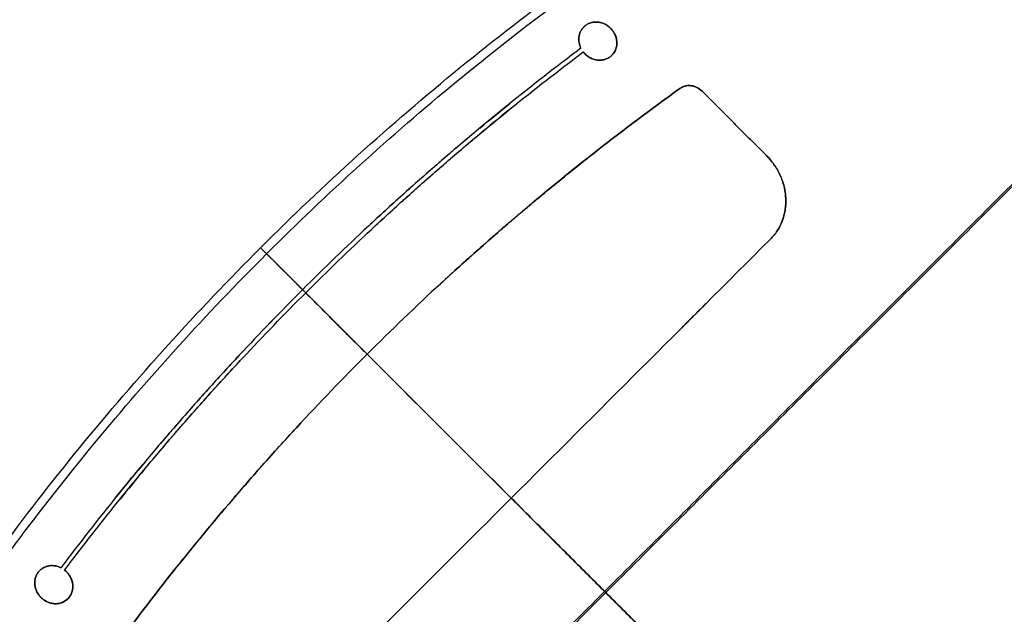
# Model space of a CAD drawing. Header units: millimetres. Extents: x -657 to 864, y -831 to 851.
# Tile 308 of 656: x -613 to -530, y 161 to 211. Entities that reach past the tile are written whole.
import ezdxf

# ---------------------------------------------------------------- set-up
doc = ezdxf.new("R2010")
doc.units = ezdxf.units.MM
doc.layers.add('Default', color=7, linetype='Continuous', true_color=0x000000)

msp = doc.modelspace()

# ---------------------------------------------------------------- linework, layer by layer
at = {"layer": 'Default'}
for p, q in [((-563.521, 207.748, -342.43), (-563.521, 207.748, -342.175)), ((-609.397, 161.872, -342.43), (-609.397, 161.872, -342.175))]:
    msp.add_line(p, q, dxfattribs=at)
for points, knots in [([(-593.147, 191.498, -340.302), (-587.804, 196.842, -340.302), (-582.2, 201.91, -340.607), (-573.4, 209.095, -341.517), (-570.401, 211.42, -341.896), (-565.802, 214.802, -342.576), (-564.252, 215.912, -342.821), (-561.903, 217.55, -343.217), (-560.722, 218.363, -343.422), (-559.332, 219.299, -343.673), (-558.635, 219.764, -343.801), (-558.286, 219.996, -343.866), (-558.136, 220.095, -343.894), (-558.036, 220.161, -343.913), (-557.985, 220.195, -343.923), (-551.646, 224.379, -345.114), (-545.186, 228.195, -346.563), (-535.223, 233.398, -349.118), (-531.857, 235.046, -350.033), (-526.737, 237.384, -351.498), (-525.019, 238.141, -352.002), (-522.423, 239.244, -352.78), (-521.121, 239.786, -353.175), (-519.593, 240.405, -353.645), (-518.937, 240.667, -353.849), (-518.499, 240.841, -353.985), (-518.279, 240.928, -354.054), (-514.565, 242.388, -355.215), (-511.022, 243.67, -356.366), (-505.633, 245.453, -358.179), (-503.824, 246.024, -358.797), (-501.092, 246.845, -359.744), (-499.721, 247.246, -360.223), (-498.113, 247.699, -360.79), (-497.307, 247.921, -361.076), (-496.903, 248.031, -361.22), (-496.702, 248.086, -361.292), (-496.615, 248.11, -361.322), (-496.557, 248.125, -361.343), (-496.529, 248.133, -361.353), (-492.691, 249.171, -362.721), (-488.853, 250.092, -364.125), (-483.047, 251.307, -366.297), (-481.104, 251.685, -367.031), (-478.177, 252.209, -368.148), (-476.71, 252.461, -368.711), (-474.993, 252.736, -369.373), (-474.133, 252.869, -369.706), (-473.703, 252.935, -369.873), (-473.488, 252.967, -369.957), (-473.396, 252.981, -369.992), (-473.334, 252.99, -370.016), (-473.305, 252.994, -370.028), (-465.108, 254.217, -373.211), (-456.87, 254.967, -376.507), (-444.386, 255.374, -381.575), (-440.203, 255.39, -383.284), (-433.896, 255.233, -385.87), (-431.788, 255.15, -386.735), (-428.617, 254.981, -388.038), (-427.03, 254.885, -388.69), (-425.174, 254.753, -389.452), (-424.245, 254.682, -389.833), (-423.78, 254.645, -390.024), (-423.581, 254.629, -390.106), (-423.448, 254.618, -390.161), (-423.383, 254.613, -390.187), (-414.683, 253.901, -393.759), (-406.088, 252.71, -397.276), (-396.462, 250.824, -401.145), (-395.259, 250.58, -401.627), (-394.057, 250.326, -402.107), (-393.857, 250.284, -402.187), (-393.787, 250.269, -402.215), (-393.647, 250.239, -402.271), (-393.297, 250.164, -402.411), (-392.388, 249.968, -402.774), (-389.314, 249.289, -403.997), (-384.3, 248.094, -405.975), (-379.866, 246.911, -407.697), (-376.55, 245.98, -408.973), (-374.894, 245.503, -409.607), (-372.966, 244.927, -410.34), (-372.003, 244.634, -410.705), (-371.522, 244.486, -410.887), (-371.282, 244.412, -410.977), (-371.161, 244.375, -411.023), (-371.11, 244.359, -411.042), (-371.076, 244.348, -411.055), (-371.057, 244.343, -411.062), (-366.9, 243.056, -412.63), (-362.747, 241.652, -414.167), (-356.499, 239.364, -416.422), (-354.413, 238.571, -417.165), (-351.28, 237.336, -418.265), (-349.712, 236.706, -418.812), (-347.88, 235.952, -419.443), (-346.964, 235.57, -419.757), (-346.506, 235.378, -419.914), (-346.277, 235.282, -419.992), (-346.162, 235.233, -420.031), (-346.113, 235.213, -420.048), (-346.08, 235.199, -420.059), (-346.063, 235.192, -420.065), (-342.111, 233.523, -421.411), (-338.191, 231.765, -422.705), (-332.334, 228.985, -424.57), (-329.412, 227.558, -425.484), (-326.014, 225.831, -426.515), (-324.317, 224.952, -427.022), (-323.469, 224.509, -427.273), (-323.106, 224.318, -427.38), (-322.864, 224.19, -427.452), (-322.742, 224.126, -427.488), (-314.925, 219.996, -429.785), (-307.318, 215.573, -431.82), (-296.046, 208.406, -434.488), (-292.312, 205.928, -435.313), (-286.746, 202.08, -436.449), (-283.972, 200.122, -436.991), (-280.752, 197.781, -437.578), (-279.146, 196.596, -437.86), (-278.344, 196, -437.998), (-278, 195.744, -438.057), (-277.771, 195.573, -438.096), (-277.655, 195.486, -438.115), (-263.061, 184.562, -440.576), (-249.265, 172.588, -441.841), (-236.207, 159.53, -441.841)], [0, 0, 0, 0, 36.313631, 36.313631, 54.470446, 54.470446, 63.548854, 63.548854, 68.088058, 70.35766, 71.492461, 72.059861, 72.343561, 72.343561, 72.627262, 72.627262, 108.940892, 108.940892, 127.097708, 127.097708, 136.176115, 136.176115, 140.715319, 142.984921, 144.119722, 144.119722, 145.254523, 145.254523, 163.411339, 163.411339, 172.489746, 172.489746, 177.02895, 179.298552, 180.433353, 181.000753, 181.284454, 181.426304, 181.426304, 181.568154, 181.568154, 199.724969, 199.724969, 208.803377, 208.803377, 213.342581, 215.612183, 216.746984, 217.314384, 217.598084, 217.739935, 217.739935, 217.881785, 217.881785, 254.195415, 254.195415, 272.352231, 272.352231, 281.430639, 281.430639, 285.969842, 288.239444, 289.374245, 289.941646, 290.225346, 290.225346, 290.509046, 290.509046, 326.822677, 326.822677, 331.361881, 331.929281, 331.929281, 332.212982, 332.212982, 332.496682, 333.631483, 335.901085, 344.979492, 354.0579, 354.0579, 358.597104, 360.866706, 362.001507, 362.568907, 362.852608, 362.994458, 363.065383, 363.065383, 363.136308, 363.136308, 381.293123, 381.293123, 390.371531, 390.371531, 394.910735, 397.180337, 398.315138, 398.882538, 399.166238, 399.308088, 399.379014, 399.379014, 399.449939, 399.449939, 417.606754, 417.606754, 426.685162, 431.224365, 433.493967, 434.628768, 435.196169, 435.196169, 435.763569, 435.763569, 472.0772, 472.0772, 490.234016, 490.234016, 499.312423, 503.851627, 506.121229, 507.25603, 507.82343, 507.82343, 508.390831, 508.390831, 581.018092, 581.018092, 581.018092, 581.018092]), ([(-592.636, 190.987, -340.556), (-587.542, 196.081, -340.556), (-582.2, 200.931, -340.837), (-573.842, 207.814, -341.666), (-570.998, 210.044, -342.01), (-566.648, 213.287, -342.626), (-564.452, 214.884, -342.959), (-561.854, 216.702, -343.392), (-560.546, 217.6, -343.619), (-559.89, 218.046, -343.735), (-559.562, 218.268, -343.794), (-559.397, 218.379, -343.823), (-559.327, 218.427, -343.836), (-559.28, 218.458, -343.844), (-559.257, 218.474, -343.848), (-553.022, 222.671, -344.974), (-546.647, 226.514, -346.363), (-536.857, 231.751, -348.809), (-533.556, 233.409, -349.684), (-528.55, 235.761, -351.083), (-526.873, 236.523, -351.563), (-524.343, 237.632, -352.305), (-523.075, 238.178, -352.681), (-521.589, 238.8, -353.128), (-520.845, 239.107, -353.354), (-520.472, 239.26, -353.468), (-520.286, 239.336, -353.524), (-520.206, 239.368, -353.549), (-520.153, 239.39, -353.565), (-520.128, 239.4, -353.573), (-512.994, 242.305, -355.756), (-505.747, 244.794, -358.163), (-494.675, 247.911, -362.062), (-490.95, 248.847, -363.409), (-485.314, 250.096, -365.494), (-483.427, 250.487, -366.199), (-480.584, 251.034, -367.272), (-479.16, 251.298, -367.812), (-477.492, 251.589, -368.448), (-476.657, 251.73, -368.768), (-476.24, 251.799, -368.928), (-476.031, 251.834, -369.008), (-475.941, 251.849, -369.043), (-475.881, 251.858, -369.066), (-475.853, 251.863, -369.076), (-467.811, 253.179, -372.165), (-459.731, 254.025, -375.375), (-447.505, 254.598, -380.308), (-443.412, 254.673, -381.972), (-437.246, 254.612, -384.488), (-435.186, 254.562, -385.331), (-432.089, 254.445, -386.598), (-430.539, 254.376, -387.233), (-428.727, 254.276, -387.975), (-427.821, 254.222, -388.346), (-427.367, 254.193, -388.532), (-427.14, 254.179, -388.625), (-427.043, 254.172, -388.665), (-426.978, 254.168, -388.692), (-426.947, 254.166, -388.704), (-418.263, 253.599, -392.262), (-409.683, 252.546, -395.78), (-396.898, 250.257, -400.93), (-392.65, 249.377, -402.626), (-386.295, 247.882, -405.129), (-384.18, 247.355, -405.956), (-381.01, 246.522, -407.187), (-379.427, 246.094, -407.799), (-377.581, 245.577, -408.508), (-376.658, 245.314, -408.862), (-376.197, 245.181, -409.038), (-375.999, 245.124, -409.114), (-375.868, 245.086, -409.164), (-375.803, 245.067, -409.189), (-367.16, 242.555, -412.488), (-358.722, 239.624, -415.59), (-346.242, 234.599, -419.921), (-342.112, 232.819, -421.311), (-335.956, 229.996, -423.31), (-333.911, 229.03, -423.962), (-330.854, 227.542, -424.917), (-329.327, 226.789, -425.389), (-327.804, 226.021, -425.853), (-326.79, 225.506, -426.16), (-326.284, 225.248, -426.313), (-317.656, 220.809, -428.898), (-309.706, 216.27, -431.066), (-298.015, 208.943, -433.887), (-294.157, 206.414, -434.755), (-288.426, 202.493, -435.946), (-286.525, 201.165, -436.325), (-283.687, 199.142, -436.864), (-282.272, 198.122, -437.127), (-280.861, 197.091, -437.379), (-279.922, 196.4, -437.545), (-279.452, 196.053, -437.627), (-271.509, 190.156, -438.993), (-264.247, 184.325, -439.964), (-250.135, 172.119, -441.262), (-243.285, 165.744, -441.588), (-236.639, 159.098, -441.588)], [0, 0, 0, 0, 36.205898, 36.205898, 54.308847, 54.308847, 63.360322, 67.886059, 70.148928, 71.280362, 71.846079, 72.128938, 72.270367, 72.270367, 72.411796, 72.411796, 108.617695, 108.617695, 126.720644, 126.720644, 135.772118, 135.772118, 140.297856, 142.560724, 143.692159, 144.257876, 144.540734, 144.682164, 144.682164, 144.823593, 144.823593, 181.029491, 181.029491, 199.13244, 199.13244, 208.183915, 208.183915, 212.709652, 214.972521, 216.103955, 216.669672, 216.952531, 217.09396, 217.09396, 217.235389, 217.235389, 253.441287, 253.441287, 271.544237, 271.544237, 280.595711, 280.595711, 285.121448, 287.384317, 288.515751, 289.081469, 289.364327, 289.505756, 289.505756, 289.647186, 289.647186, 325.853084, 325.853084, 343.956033, 343.956033, 353.007508, 353.007508, 357.533245, 359.796113, 360.927548, 361.493265, 361.776124, 361.776124, 362.058982, 362.058982, 398.26488, 398.26488, 416.367829, 416.367829, 425.419304, 425.419304, 429.945041, 432.20791, 432.20791, 434.470779, 434.470779, 470.676677, 470.676677, 488.779626, 488.779626, 497.8311, 497.8311, 502.356838, 504.619706, 504.619706, 506.882575, 506.882575, 543.088473, 543.088473, 579.294371, 579.294371, 579.294371, 579.294371]), ([(-565.899, 210.125, -342.429), (-565.954, 210.069, -342.421), (-566.005, 210.008, -342.412), (-566.096, 209.88, -342.394), (-566.136, 209.813, -342.386), (-566.238, 209.603, -342.361), (-566.284, 209.449, -342.345), (-566.314, 209.214, -342.324), (-566.318, 209.135, -342.317), (-566.314, 208.973, -342.305), (-566.306, 208.89, -342.299), (-566.264, 208.646, -342.283), (-566.212, 208.488, -342.275), (-566.137, 208.337, -342.269)], [0, 0, 0, 0, 0.343825, 0.343825, 0.687651, 0.687651, 1.375302, 1.375302, 1.719127, 1.719127, 2.062952, 2.062952, 2.750603, 2.750603, 2.750603, 2.750603]), ([(-566.137, 208.337, -342.014), (-566.212, 208.488, -342.02), (-566.264, 208.645, -342.028), (-566.306, 208.89, -342.044), (-566.314, 208.973, -342.05), (-566.318, 209.135, -342.062), (-566.314, 209.214, -342.069), (-566.284, 209.449, -342.09), (-566.238, 209.604, -342.106), (-566.136, 209.813, -342.131), (-566.096, 209.88, -342.139), (-566.005, 210.008, -342.157), (-565.953, 210.069, -342.166), (-565.898, 210.125, -342.176)], [0, 0, 0, 0, 0.687753, 0.687753, 1.031629, 1.031629, 1.375505, 1.375505, 2.063258, 2.063258, 2.407134, 2.407134, 2.751011, 2.751011, 2.751011, 2.751011]), ([(-563.521, 207.748, -342.43), (-563.38, 207.888, -342.453), (-563.267, 208.064, -342.477), (-563.161, 208.349, -342.509), (-563.135, 208.449, -342.52), (-563.105, 208.655, -342.54), (-563.1, 208.759, -342.549), (-563.112, 208.972, -342.566), (-563.129, 209.082, -342.573), (-563.18, 209.292, -342.587), (-563.216, 209.393, -342.592), (-563.305, 209.588, -342.601), (-563.36, 209.683, -342.605), (-563.484, 209.86, -342.609), (-563.554, 209.943, -342.61), (-563.708, 210.096, -342.61), (-563.795, 210.167, -342.609), (-563.977, 210.293, -342.604), (-564.071, 210.347, -342.601), (-564.268, 210.436, -342.592), (-564.37, 210.471, -342.586), (-564.577, 210.522, -342.573), (-564.681, 210.537, -342.565), (-564.89, 210.546, -342.549), (-564.996, 210.541, -342.539), (-565.199, 210.511, -342.52), (-565.297, 210.485, -342.509), (-565.487, 210.415, -342.488), (-565.579, 210.369, -342.476), (-565.748, 210.26, -342.454), (-565.826, 210.197, -342.442), (-565.899, 210.125, -342.429)], [0, 0, 0, 0, 0.888103, 0.888103, 1.332154, 1.332154, 1.776206, 1.776206, 2.220257, 2.220257, 2.664308, 2.664308, 3.10836, 3.10836, 3.552411, 3.552411, 3.996462, 3.996462, 4.440514, 4.440514, 4.884565, 4.884565, 5.328617, 5.328617, 5.772668, 5.772668, 6.216719, 6.216719, 6.660771, 6.660771, 7.104822, 7.104822, 7.104822, 7.104822]), ([(-565.898, 210.125, -342.176), (-565.826, 210.197, -342.187), (-565.748, 210.261, -342.198), (-565.578, 210.369, -342.221), (-565.486, 210.415, -342.233), (-565.297, 210.485, -342.254), (-565.199, 210.511, -342.264), (-564.996, 210.541, -342.284), (-564.89, 210.546, -342.293), (-564.681, 210.537, -342.31), (-564.577, 210.522, -342.317), (-564.37, 210.471, -342.331), (-564.268, 210.436, -342.336), (-564.071, 210.347, -342.345), (-563.977, 210.293, -342.349), (-563.84, 210.199, -342.353), (-563.795, 210.165, -342.353), (-563.71, 210.094, -342.355), (-563.589, 209.984, -342.356), (-563.484, 209.861, -342.354), (-563.36, 209.683, -342.35), (-563.305, 209.588, -342.346), (-563.216, 209.393, -342.337), (-563.18, 209.292, -342.332), (-563.128, 209.082, -342.318), (-563.112, 208.972, -342.31), (-563.094, 208.653, -342.285), (-563.126, 208.444, -342.265), (-563.267, 208.064, -342.222), (-563.38, 207.888, -342.198), (-563.521, 207.748, -342.175)], [0, 0, 0, 0, 0.444299, 0.444299, 0.888598, 0.888598, 1.332896, 1.332896, 1.777195, 1.777195, 2.221494, 2.221494, 2.665793, 2.665793, 3.110091, 3.110091, 3.332241, 3.332241, 3.55439, 3.998689, 3.998689, 4.442988, 4.442988, 4.887287, 4.887287, 5.331585, 5.331585, 6.220183, 6.220183, 7.10877, 7.10877, 7.10877, 7.10877]), ([(-566.137, 208.337, -342.269), (-568.222, 206.768, -341.985), (-570.279, 205.164, -341.735), (-573.319, 202.706, -341.414), (-574.827, 201.463, -341.266), (-576.568, 199.991, -341.117), (-577.433, 199.249, -341.049), (-577.803, 198.93, -341.021), (-578.049, 198.717, -341.002), (-578.173, 198.609, -340.993), (-582.193, 195.117, -340.7), (-585.965, 191.6, -340.556), (-589.607, 187.958, -340.556)], [0, 0, 0, 0, 11.462138, 11.462138, 17.193207, 20.058742, 21.491509, 22.207893, 22.207893, 22.924277, 22.924277, 45.848553, 45.848553, 45.848553, 45.848553]), ([(-566.137, 208.337, -342.014), (-570.308, 205.2, -341.446), (-574.363, 201.92, -341.016), (-578.418, 198.397, -340.721), (-578.538, 198.292, -340.712), (-578.781, 198.08, -340.695), (-579.146, 197.761, -340.67), (-579.993, 197.015, -340.613), (-581.678, 195.512, -340.512), (-583.104, 194.205, -340.445), (-585.933, 191.569, -340.338), (-587.786, 189.779, -340.302), (-589.607, 187.958, -340.302)], [-45.848466, -45.848466, -45.848466, -45.848466, -22.924233, -22.924233, -22.207851, -22.207851, -21.491469, -20.058704, -17.193175, -11.462117, -11.462117, 0, 0, 0, 0]), ([(-589.343, 187.694, -340.556), (-587.527, 189.51, -340.556), (-585.678, 191.295, -340.592), (-582.857, 193.925, -340.699), (-581.435, 195.228, -340.765), (-579.755, 196.727, -340.866), (-578.91, 197.471, -340.922), (-578.546, 197.789, -340.947), (-578.304, 198.001, -340.964), (-578.184, 198.105, -340.973), (-574.14, 201.62, -341.267), (-570.096, 204.891, -341.694), (-565.937, 208.02, -342.26)], [0, 0, 0, 0, 11.431535, 11.431535, 17.147303, 20.005186, 21.434128, 22.148599, 22.148599, 22.86307, 22.86307, 45.72614, 45.72614, 45.72614, 45.72614]), ([(-589.343, 187.694, -340.302), (-585.711, 191.326, -340.302), (-581.948, 194.834, -340.445), (-577.94, 198.318, -340.736), (-577.816, 198.425, -340.746), (-577.57, 198.637, -340.764), (-577.202, 198.956, -340.792), (-576.339, 199.695, -340.86), (-574.603, 201.164, -341.008), (-573.099, 202.403, -341.155), (-570.067, 204.856, -341.474), (-568.016, 206.456, -341.722), (-565.937, 208.02, -342.005)], [-45.725998, -45.725998, -45.725998, -45.725998, -22.862999, -22.862999, -22.14853, -22.14853, -21.434062, -20.005124, -17.147249, -11.431499, -11.431499, 0, 0, 0, 0]), ([(-565.937, 208.02, -342.26), (-565.863, 207.927, -342.258), (-565.782, 207.842, -342.258), (-565.605, 207.688, -342.26), (-565.507, 207.619, -342.262), (-565.302, 207.501, -342.269), (-565.196, 207.454, -342.274), (-564.975, 207.38, -342.285), (-564.859, 207.354, -342.292), (-564.631, 207.327, -342.308), (-564.518, 207.326, -342.317), (-564.293, 207.349, -342.336), (-564.18, 207.372, -342.347), (-563.97, 207.442, -342.369), (-563.871, 207.488, -342.381), (-563.683, 207.603, -342.405), (-563.597, 207.671, -342.418), (-563.521, 207.748, -342.43)], [0, 0, 0, 0, 0.480692, 0.480692, 0.961384, 0.961384, 1.442076, 1.442076, 1.922768, 1.922768, 2.40346, 2.40346, 2.884152, 2.884152, 3.364844, 3.364844, 3.845536, 3.845536, 3.845536, 3.845536]), ([(-563.521, 207.748, -342.175), (-563.597, 207.671, -342.163), (-563.684, 207.603, -342.15), (-563.871, 207.488, -342.126), (-563.97, 207.442, -342.114), (-564.18, 207.372, -342.092), (-564.293, 207.349, -342.081), (-564.518, 207.326, -342.062), (-564.631, 207.327, -342.053), (-564.859, 207.354, -342.037), (-564.975, 207.38, -342.03), (-565.195, 207.453, -342.018), (-565.302, 207.501, -342.014), (-565.507, 207.619, -342.007), (-565.604, 207.688, -342.005), (-565.782, 207.842, -342.003), (-565.863, 207.927, -342.003), (-565.937, 208.02, -342.005)], [0, 0, 0, 0, 0.48069, 0.48069, 0.961379, 0.961379, 1.442069, 1.442069, 1.922759, 1.922759, 2.403449, 2.403449, 2.884138, 2.884138, 3.364828, 3.364828, 3.845518, 3.845518, 3.845518, 3.845518]), ([(-555.925, 204.715, -342.82), (-556.051, 204.842, -342.82), (-556.194, 204.944, -342.817), (-556.51, 205.101, -342.802), (-556.676, 205.151, -342.792), (-557.022, 205.193, -342.765), (-557.189, 205.183, -342.749), (-557.512, 205.103, -342.714), (-557.659, 205.036, -342.695), (-557.791, 204.941, -342.676)], [0, 0, 0, 0, 0.717798, 0.717798, 1.435597, 1.435597, 2.153395, 2.153395, 2.871194, 2.871194, 2.871194, 2.871194]), ([(-557.791, 204.941, -342.42), (-557.659, 205.036, -342.44), (-557.512, 205.103, -342.459), (-557.19, 205.183, -342.494), (-557.022, 205.193, -342.51), (-556.676, 205.151, -342.536), (-556.511, 205.101, -342.547), (-556.194, 204.944, -342.561), (-556.051, 204.842, -342.565), (-555.925, 204.715, -342.565)], [0, 0, 0, 0, 0.717796, 0.717796, 1.435592, 1.435592, 2.153388, 2.153388, 2.871184, 2.871184, 2.871184, 2.871184]), ([(-584.164, 182.515, -340.556), (-580.112, 186.568, -340.556), (-575.892, 190.462, -340.734), (-571.443, 194.248, -341.091), (-571.374, 194.307, -341.097), (-571.235, 194.425, -341.108), (-571.027, 194.601, -341.125), (-570.542, 195.011, -341.166), (-569.568, 195.827, -341.251), (-567.608, 197.445, -341.435), (-565.907, 198.806, -341.618), (-562.476, 201.494, -342.016), (-560.152, 203.241, -342.324), (-557.791, 204.941, -342.676)], [-51.090229, -51.090229, -51.090229, -51.090229, -25.545115, -25.545115, -25.145972, -25.145972, -24.74683, -23.948545, -22.351975, -19.158836, -12.772557, -12.772557, 0, 0, 0, 0]), ([(-557.791, 204.941, -342.42), (-562.512, 201.541, -341.718), (-567.088, 197.954, -341.186), (-571.581, 194.131, -340.826), (-571.649, 194.073, -340.821), (-571.785, 193.957, -340.81), (-571.99, 193.781, -340.794), (-572.468, 193.372, -340.757), (-573.419, 192.55, -340.687), (-575.309, 190.892, -340.562), (-576.906, 189.448, -340.479), (-580.07, 186.528, -340.347), (-582.138, 184.542, -340.302), (-584.164, 182.515, -340.302)], [-51.090116, -51.090116, -51.090116, -51.090116, -25.545058, -25.545058, -25.145917, -25.145917, -24.746775, -23.948492, -22.351926, -19.158794, -12.772529, -12.772529, 0, 0, 0, 0]), ([(-550.154, 192.219, -342.259), (-549.938, 192.435, -342.292), (-549.746, 192.672, -342.326), (-549.412, 193.189, -342.394), (-549.272, 193.464, -342.427), (-549.106, 193.899, -342.477), (-549.034, 194.121, -342.501), (-548.978, 194.349, -342.525), (-548.945, 194.503, -342.54), (-548.93, 194.581, -342.548), (-548.892, 194.813, -342.571), (-548.874, 194.969, -342.585), (-548.854, 195.283, -342.614), (-548.851, 195.44, -342.627), (-548.867, 195.922, -342.668), (-548.907, 196.24, -342.692), (-549.012, 196.71, -342.724), (-549.075, 196.944, -342.738), (-549.169, 197.214, -342.754), (-549.22, 197.348, -342.761), (-549.244, 197.406, -342.764), (-549.259, 197.444, -342.766), (-549.267, 197.462, -342.767), (-549.344, 197.644, -342.776), (-549.457, 197.881, -342.787), (-549.61, 198.148, -342.798), (-549.691, 198.279, -342.802), (-549.727, 198.335, -342.804), (-549.751, 198.372, -342.805), (-549.762, 198.389, -342.806), (-549.984, 198.722, -342.815), (-550.223, 199.013, -342.82), (-550.49, 199.28, -342.82)], [0, 0, 0, 0, 1.379761, 1.379761, 2.759522, 2.759522, 3.449403, 3.794343, 3.794343, 4.139284, 4.139284, 4.829164, 4.829164, 5.519045, 5.519045, 6.898806, 6.898806, 7.588687, 7.933627, 8.106097, 8.192332, 8.192332, 8.278567, 8.278567, 8.968448, 9.313388, 9.485858, 9.572093, 9.572093, 9.658328, 9.658328, 11.03809, 11.03809, 11.03809, 11.03809]), ([(-550.49, 199.28, -342.565), (-550.357, 199.147, -342.565), (-550.167, 198.938, -342.563), (-549.965, 198.678, -342.558), (-549.868, 198.545, -342.554), (-549.828, 198.487, -342.553), (-549.801, 198.448, -342.552), (-549.787, 198.427, -342.551), (-549.677, 198.262, -342.546), (-549.541, 198.036, -342.538), (-549.402, 197.762, -342.526), (-549.337, 197.623, -342.52), (-549.31, 197.563, -342.517), (-549.293, 197.523, -342.515), (-549.283, 197.501, -342.514), (-549.146, 197.177, -342.497), (-549.047, 196.867, -342.479), (-548.942, 196.397, -342.447), (-548.914, 196.239, -342.435), (-548.874, 195.921, -342.411), (-548.862, 195.76, -342.399), (-548.851, 195.441, -342.372), (-548.855, 195.204, -342.352), (-548.876, 194.969, -342.33), (-548.894, 194.814, -342.315), (-548.905, 194.737, -342.308), (-548.969, 194.346, -342.27), (-549.05, 194.045, -342.238), (-549.273, 193.463, -342.172), (-549.412, 193.188, -342.138), (-549.746, 192.672, -342.071), (-549.938, 192.435, -342.037), (-550.154, 192.219, -342.003)], [0, 0, 0, 0, 0.689836, 1.034755, 1.207214, 1.293443, 1.293443, 1.379673, 1.379673, 2.069509, 2.414427, 2.586887, 2.673116, 2.673116, 2.759346, 2.759346, 4.139018, 4.139018, 4.828855, 4.828855, 5.518691, 5.518691, 6.208528, 6.553446, 6.553446, 6.898364, 6.898364, 8.278037, 8.278037, 9.65771, 9.65771, 11.037383, 11.037383, 11.037383, 11.037383]), ([(-561.179, -165.442, -441.841), (-567.675, -158.945, -441.841), (-573.915, -152.254, -441.53), (-585.875, -138.479, -440.291), (-591.596, -131.395, -439.363), (-597.136, -123.993, -438.115), (-597.22, -123.881, -438.096), (-597.388, -123.655, -438.058), (-597.641, -123.316, -438), (-598.229, -122.525, -437.864), (-599.4, -120.939, -437.586), (-600.392, -119.574, -437.338), (-602.361, -116.839, -436.828), (-603.655, -115.007, -436.47), (-607.478, -109.484, -435.346), (-609.948, -105.766, -434.526), (-617.119, -94.502, -431.865), (-621.581, -86.845, -429.82), (-625.744, -78.966, -427.505), (-625.775, -78.907, -427.488), (-625.838, -78.787, -427.452), (-625.933, -78.607, -427.399), (-626.154, -78.186, -427.275), (-626.595, -77.345, -427.026), (-627.468, -75.66, -426.523), (-628.205, -74.211, -426.083), (-629.661, -71.307, -425.193), (-630.61, -69.364, -424.586), (-633.392, -63.508, -422.721), (-635.158, -59.572, -421.422), (-636.847, -55.57, -420.059), (-636.862, -55.536, -420.048), (-636.889, -55.472, -420.026), (-636.93, -55.374, -419.992), (-637.026, -55.147, -419.915), (-637.216, -54.692, -419.76), (-637.595, -53.783, -419.448), (-638.344, -51.964, -418.822), (-638.97, -50.405, -418.279), (-640.201, -47.285, -417.184), (-640.992, -45.204, -416.444), (-643.282, -38.957, -414.191), (-644.693, -34.786, -412.648), (-645.997, -30.575, -411.056), (-646.008, -30.54, -411.043), (-646.029, -30.472, -411.017), (-646.06, -30.37, -410.978), (-646.133, -30.133, -410.888), (-646.279, -29.658, -410.708), (-646.569, -28.705, -410.347), (-647.14, -26.795, -409.619), (-647.615, -25.147, -408.986), (-648.545, -21.836, -407.71), (-649.287, -19.053, -406.628), (-650.058, -15.959, -405.415), (-650.264, -15.113, -405.082), (-650.401, -14.547, -404.859), (-650.468, -14.269, -404.75), (-650.801, -12.872, -404.199), (-651.059, -11.758, -403.759), (-651.808, -8.423, -402.436), (-652.506, -5.105, -401.113), (-653.23, -1.263, -399.568), (-653.521, 0.377, -398.906), (-653.64, 1.059, -398.63), (-653.664, 1.198, -398.574), (-653.709, 1.46, -398.468), (-653.776, 1.854, -398.309), (-653.842, 2.247, -398.15), (-654.236, 4.611, -397.192), (-654.557, 6.721, -396.334), (-655.434, 13.078, -393.741), (-655.904, 17.352, -391.986), (-656.262, 21.734, -390.187), (-656.267, 21.799, -390.161), (-656.278, 21.931, -390.107), (-656.294, 22.129, -390.025), (-656.33, 22.591, -389.836), (-656.401, 23.514, -389.457), (-656.532, 25.357, -388.7), (-656.628, 26.932, -388.053), (-656.798, 30.075, -386.763), (-656.965, 34.247, -385.051), (-657.018, 38.901, -383.146), (-656.999, 41.729, -381.991), (-656.99, 42.499, -381.677), (-656.985, 42.883, -381.52), (-656.983, 43.011, -381.468), (-656.979, 43.271, -381.362), (-656.959, 44.44, -380.885), (-656.93, 45.612, -380.408), (-656.829, 48.743, -379.135), (-656.731, 50.837, -378.287), (-656.538, 53.99, -377.015), (-656.466, 55.042, -376.592), (-656.346, 56.624, -375.957), (-656.304, 57.154, -375.745), (-656.217, 58.203, -375.326), (-656.171, 58.727, -375.116), (-655.747, 63.434, -373.24), (-655.255, 67.558, -371.616), (-654.644, 71.655, -370.028), (-654.639, 71.685, -370.016), (-654.63, 71.746, -369.993), (-654.616, 71.838, -369.957), (-654.584, 72.051, -369.874), (-654.519, 72.479, -369.709), (-654.387, 73.334, -369.379), (-654.113, 75.042, -368.72), (-653.862, 76.503, -368.161), (-653.34, 79.421, -367.048), (-652.963, 81.362, -366.314), (-651.749, 87.169, -364.141), (-650.826, 91.02, -362.73), (-649.782, 94.88, -361.353), (-649.775, 94.908, -361.343), (-649.759, 94.965, -361.323), (-649.736, 95.051, -361.292), (-649.681, 95.252, -361.221), (-649.572, 95.653, -361.078), (-649.35, 96.455, -360.793), (-648.9, 98.054, -360.228), (-648.5, 99.42, -359.751), (-647.682, 102.145, -358.806), (-647.112, 103.951, -358.188), (-645.33, 109.342, -356.375), (-644.044, 112.897, -355.22), (-642.641, 116.466, -354.105), (-642.62, 116.52, -354.088), (-642.577, 116.628, -354.054), (-642.513, 116.791, -354.004), (-642.363, 117.17, -353.886), (-642.061, 117.927, -353.651), (-641.449, 119.438, -353.186), (-640.911, 120.729, -352.795), (-639.819, 123.304, -352.023), (-639.067, 125.011, -351.522), (-636.741, 130.108, -350.064), (-635.098, 133.47, -349.149), (-629.895, 143.446, -346.587), (-626.061, 149.948, -345.123), (-621.614, 156.683, -343.857), (-621.35, 157.081, -343.784), (-620.821, 157.872, -343.639), (-620.023, 159.056, -343.425), (-618.136, 161.799, -342.949), (-616.477, 164.117, -342.583), (-613.102, 168.708, -341.904), (-610.777, 171.708, -341.525), (-603.586, 180.52, -340.612), (-598.502, 186.144, -340.302), (-593.147, 191.498, -340.302)], [-580.887092, -580.887092, -580.887092, -580.887092, -544.581648, -544.581648, -508.276205, -508.276205, -507.708933, -507.708933, -507.14166, -506.007115, -503.738025, -499.199844, -499.199844, -490.123484, -490.123484, -471.970762, -471.970762, -435.665319, -435.665319, -435.381682, -435.381682, -435.098046, -434.530774, -433.396229, -431.127138, -426.588958, -426.588958, -417.512597, -417.512597, -399.359876, -399.359876, -399.218057, -399.218057, -399.076239, -398.792603, -398.22533, -397.090785, -394.821695, -390.283515, -390.283515, -381.207154, -381.207154, -363.054432, -363.054432, -362.912614, -362.912614, -362.770796, -362.48716, -361.919887, -360.785342, -358.516252, -353.978071, -353.978071, -344.901711, -342.63262, -341.498075, -341.498075, -340.36353, -340.36353, -335.82535, -335.82535, -326.748989, -322.210809, -319.941718, -319.941718, -319.374446, -319.374446, -318.807173, -317.672628, -317.672628, -308.596267, -308.596267, -290.443546, -290.443546, -290.15991, -290.15991, -289.876273, -289.309001, -288.174456, -285.905365, -281.367185, -281.367185, -272.290824, -263.214463, -260.945373, -259.810828, -259.810828, -259.243556, -259.243556, -258.676283, -254.138103, -254.138103, -245.061742, -245.061742, -240.523561, -240.523561, -238.254471, -238.254471, -235.985381, -235.985381, -217.832659, -217.832659, -217.690841, -217.690841, -217.549023, -217.265387, -216.698114, -215.563569, -213.294479, -208.756299, -208.756299, -199.679938, -199.679938, -181.527216, -181.527216, -181.385398, -181.385398, -181.24358, -180.959944, -180.392671, -179.258126, -176.989036, -172.450855, -172.450855, -163.374495, -163.374495, -145.221773, -145.221773, -144.938137, -144.938137, -144.6545, -144.087228, -142.952683, -140.683593, -136.145412, -136.145412, -127.069051, -127.069051, -108.91633, -108.91633, -72.610886, -72.610886, -70.341796, -70.341796, -68.072706, -63.534526, -54.458165, -54.458165, -36.305443, -36.305443, 0, 0, 0, 0]), ([(-560.747, -165.01, -441.588), (-574.109, -151.648, -441.588), (-586.33, -137.514, -440.261), (-597.377, -122.635, -437.703), (-597.399, -122.605, -437.697), (-597.443, -122.545, -437.687), (-597.51, -122.456, -437.672), (-597.664, -122.248, -437.636), (-597.971, -121.832, -437.564), (-598.585, -121, -437.417), (-599.804, -119.333, -437.119), (-602.211, -115.99, -436.497), (-604.221, -113.111, -435.922), (-608.169, -107.334, -434.718), (-610.705, -103.458, -433.844), (-618.027, -91.758, -431.016), (-622.525, -83.862, -428.859), (-626.652, -75.841, -426.455), (-626.669, -75.808, -426.445), (-626.702, -75.744, -426.425), (-626.752, -75.647, -426.396), (-626.868, -75.422, -426.329), (-627.098, -74.971, -426.193), (-627.558, -74.068, -425.92), (-628.468, -72.262, -425.37), (-629.232, -70.713, -424.89), (-630.739, -67.613, -423.921), (-631.715, -65.544, -423.26), (-634.56, -59.329, -421.24), (-636.344, -55.175, -419.841), (-641.359, -42.686, -415.505), (-644.254, -34.318, -412.426), (-646.716, -25.847, -409.19), (-646.735, -25.78, -409.164), (-646.774, -25.646, -409.113), (-646.832, -25.446, -409.037), (-646.966, -24.98, -408.858), (-647.232, -24.047, -408.5), (-647.755, -22.18, -407.783), (-648.186, -20.58, -407.163), (-649.026, -17.381, -405.92), (-649.557, -15.248, -405.084), (-651.057, -8.849, -402.562), (-651.937, -4.583, -400.858), (-654.217, 8.213, -395.705), (-655.256, 16.74, -392.214), (-655.817, 25.332, -388.694), (-655.822, 25.396, -388.667), (-655.83, 25.527, -388.614), (-655.843, 25.724, -388.533), (-655.871, 26.182, -388.345), (-655.926, 27.098, -387.97), (-656.027, 28.927, -387.221), (-656.097, 30.49, -386.58), (-656.214, 33.611, -385.302), (-656.263, 35.685, -384.454), (-656.322, 41.882, -381.923), (-656.244, 45.984, -380.255), (-655.664, 58.205, -375.323), (-654.816, 66.239, -372.136), (-653.507, 74.235, -369.065), (-653.497, 74.294, -369.042), (-653.477, 74.415, -368.996), (-653.447, 74.596, -368.926), (-653.377, 75.02, -368.764), (-653.234, 75.865, -368.44), (-652.94, 77.553, -367.796), (-652.673, 78.992, -367.25), (-652.12, 81.862, -366.167), (-651.725, 83.764, -365.456), (-650.466, 89.433, -363.361), (-649.525, 93.165, -362.012), (-646.402, 104.226, -358.121), (-643.923, 111.421, -355.735), (-641.038, 118.506, -353.565), (-641.017, 118.559, -353.549), (-640.973, 118.666, -353.516), (-640.907, 118.828, -353.467), (-640.752, 119.204, -353.352), (-640.442, 119.957, -353.124), (-639.813, 121.457, -352.671), (-639.262, 122.736, -352.292), (-638.145, 125.286, -351.545), (-637.378, 126.973, -351.061), (-635.013, 132.001, -349.656), (-633.352, 135.306, -348.781), (-628.115, 145.083, -346.341), (-624.289, 151.419, -344.966), (-620.106, 157.632, -343.845), (-620.075, 157.678, -343.836), (-620.011, 157.773, -343.819), (-619.916, 157.915, -343.794), (-619.692, 158.245, -343.735), (-619.243, 158.905, -343.618), (-618.341, 160.22, -343.39), (-617.558, 161.338, -343.203), (-615.981, 163.562, -342.844), (-614.913, 165.03, -342.621), (-611.664, 169.387, -342.003), (-609.434, 172.231, -341.659), (-602.556, 180.579, -340.833), (-597.72, 185.903, -340.556), (-592.636, 190.987, -340.556)], [-579.397459, -579.397459, -579.397459, -579.397459, -506.972776, -506.972776, -506.831322, -506.831322, -506.689867, -506.406958, -505.841141, -504.709505, -502.446234, -497.919691, -488.866606, -488.866606, -470.760435, -470.760435, -434.548094, -434.548094, -434.406639, -434.406639, -434.265185, -433.982276, -433.416458, -432.284823, -430.021551, -425.495009, -425.495009, -416.441923, -416.441923, -398.335753, -398.335753, -362.123412, -362.123412, -361.840503, -361.840503, -361.557594, -360.991776, -359.86014, -357.596869, -353.070326, -353.070326, -344.017241, -344.017241, -325.91107, -325.91107, -289.698729, -289.698729, -289.41582, -289.41582, -289.132911, -288.567094, -287.435458, -285.172187, -280.645644, -280.645644, -271.592559, -271.592559, -253.486388, -253.486388, -217.274047, -217.274047, -216.991138, -216.991138, -216.708229, -216.142411, -215.010776, -212.747504, -208.220962, -208.220962, -199.167876, -199.167876, -181.061706, -181.061706, -144.849365, -144.849365, -144.566456, -144.566456, -144.283547, -143.717729, -142.586093, -140.322822, -135.796279, -135.796279, -126.743194, -126.743194, -108.637023, -108.637023, -72.424682, -72.424682, -72.141773, -72.141773, -71.858864, -71.293047, -70.161411, -67.89814, -63.371597, -63.371597, -54.318512, -54.318512, -36.212341, -36.212341, 0, 0, 0, 0]), ([(-593.147, 191.498, -340.302), (-583.971, 182.322, -350.704), (-555.936, 154.287, -379.344), (-491.44, 89.791, -426.649), (-434.215, 32.566, -441.841), (-398.693, -2.956, -441.841)], [2.41548, 2.41548, 2.41548, 2.41548, 70.396144, 198.636056, 404.995527, 404.995527, 404.995527, 404.995527]), ([(-592.636, 190.987, -340.556), (-583.582, 181.933, -350.788), (-555.685, 154.036, -379.242), (-491.381, 89.732, -426.406), (-434.193, 32.544, -441.588), (-398.693, -2.956, -441.588)], [2.408267, 2.408267, 2.408267, 2.408267, 69.367076, 197.537893, 403.786179, 403.786179, 403.786179, 403.786179]), ([(-589.607, 187.958, -340.556), (-591.428, 186.137, -340.556), (-593.218, 184.284, -340.592), (-595.854, 181.455, -340.699), (-597.161, 180.029, -340.766), (-598.664, 178.344, -340.867), (-599.41, 177.497, -340.924), (-599.729, 177.132, -340.949), (-599.941, 176.889, -340.966), (-600.046, 176.769, -340.975), (-603.569, 172.714, -341.271), (-606.849, 168.659, -341.7), (-609.986, 164.488, -342.269)], [0, 0, 0, 0, 11.462145, 11.462145, 17.193218, 20.058754, 21.491523, 22.207907, 22.207907, 22.924291, 22.924291, 45.848582, 45.848582, 45.848582, 45.848582]), ([(-589.607, 187.958, -340.302), (-593.249, 184.316, -340.302), (-596.766, 180.544, -340.446), (-600.259, 176.524, -340.739), (-600.366, 176.4, -340.748), (-600.579, 176.154, -340.766), (-600.898, 175.784, -340.794), (-601.64, 174.919, -340.863), (-603.112, 173.178, -341.012), (-604.355, 171.67, -341.159), (-606.813, 168.63, -341.48), (-608.417, 166.573, -341.73), (-609.986, 164.488, -342.014)], [-45.848438, -45.848438, -45.848438, -45.848438, -22.924219, -22.924219, -22.207837, -22.207837, -21.491455, -20.058692, -17.193164, -11.46211, -11.46211, 0, 0, 0, 0]), ([(-609.669, 164.288, -342.26), (-608.105, 166.367, -341.977), (-606.505, 168.418, -341.729), (-604.052, 171.45, -341.409), (-602.813, 172.954, -341.262), (-601.344, 174.69, -341.114), (-600.605, 175.553, -341.046), (-600.286, 175.921, -341.018), (-600.074, 176.167, -341), (-599.966, 176.291, -340.991), (-596.483, 180.299, -340.699), (-592.975, 184.062, -340.556), (-589.343, 187.694, -340.556)], [0, 0, 0, 0, 11.431528, 11.431528, 17.147292, 20.005174, 21.434115, 22.148585, 22.148585, 22.863056, 22.863056, 45.726112, 45.726112, 45.726112, 45.726112]), ([(-609.669, 164.288, -342.005), (-606.54, 168.447, -341.44), (-603.269, 172.491, -341.013), (-599.754, 176.535, -340.719), (-599.65, 176.655, -340.71), (-599.438, 176.897, -340.693), (-599.12, 177.261, -340.668), (-598.376, 178.106, -340.612), (-596.877, 179.786, -340.511), (-595.574, 181.208, -340.445), (-592.944, 184.029, -340.338), (-591.159, 185.878, -340.302), (-589.343, 187.694, -340.302)], [-45.726026, -45.726026, -45.726026, -45.726026, -22.863013, -22.863013, -22.148544, -22.148544, -21.434075, -20.005136, -17.14726, -11.431506, -11.431506, 0, 0, 0, 0]), ([(-606.59, 156.142, -342.676), (-603.19, 160.863, -341.973), (-599.603, 165.44, -341.441), (-595.78, 169.932, -341.08), (-595.722, 170, -341.075), (-595.605, 170.136, -341.064), (-595.43, 170.341, -341.048), (-595.021, 170.819, -341.011), (-594.199, 171.77, -340.941), (-592.541, 173.66, -340.816), (-591.096, 175.257, -340.733), (-588.177, 178.421, -340.601), (-586.191, 180.489, -340.556), (-584.164, 182.515, -340.556)], [-51.090274, -51.090274, -51.090274, -51.090274, -25.545137, -25.545137, -25.145994, -25.145994, -24.746852, -23.948566, -22.351995, -19.158853, -12.772569, -12.772569, 0, 0, 0, 0]), ([(-584.164, 182.515, -340.302), (-588.217, 178.463, -340.302), (-592.111, 174.243, -340.48), (-595.897, 169.794, -340.837), (-595.956, 169.725, -340.843), (-596.074, 169.586, -340.854), (-596.25, 169.378, -340.871), (-596.66, 168.893, -340.912), (-597.476, 167.919, -340.996), (-599.094, 165.959, -341.181), (-600.455, 164.258, -341.363), (-603.143, 160.827, -341.761), (-604.89, 158.502, -342.069), (-606.59, 156.142, -342.42)], [-51.090071, -51.090071, -51.090071, -51.090071, -25.545036, -25.545036, -25.145894, -25.145894, -24.746753, -23.948471, -22.351906, -19.158777, -12.772518, -12.772518, 0, 0, 0, 0]), ([(-609.986, 164.488, -342.269), (-610.137, 164.563, -342.275), (-610.295, 164.615, -342.283), (-610.539, 164.657, -342.299), (-610.622, 164.665, -342.305), (-610.784, 164.669, -342.317), (-610.863, 164.665, -342.324), (-611.099, 164.634, -342.345), (-611.253, 164.589, -342.361), (-611.462, 164.487, -342.386), (-611.529, 164.447, -342.394), (-611.657, 164.356, -342.412), (-611.718, 164.304, -342.421), (-611.774, 164.249, -342.431)], [0, 0, 0, 0, 0.687757, 0.687757, 1.031636, 1.031636, 1.375515, 1.375515, 2.063272, 2.063272, 2.407151, 2.407151, 2.751029, 2.751029, 2.751029, 2.751029]), ([(-611.774, 164.249, -342.174), (-611.718, 164.304, -342.166), (-611.657, 164.356, -342.157), (-611.529, 164.447, -342.139), (-611.462, 164.487, -342.131), (-611.252, 164.589, -342.106), (-611.099, 164.635, -342.09), (-610.864, 164.665, -342.069), (-610.784, 164.669, -342.062), (-610.622, 164.665, -342.05), (-610.539, 164.657, -342.044), (-610.295, 164.615, -342.028), (-610.137, 164.563, -342.02), (-609.986, 164.488, -342.014)], [0, 0, 0, 0, 0.343824, 0.343824, 0.687649, 0.687649, 1.375297, 1.375297, 1.719121, 1.719121, 2.062946, 2.062946, 2.750594, 2.750594, 2.750594, 2.750594]), ([(-611.774, 164.249, -342.431), (-611.846, 164.177, -342.442), (-611.91, 164.099, -342.454), (-612.018, 163.929, -342.477), (-612.064, 163.837, -342.488), (-612.135, 163.648, -342.509), (-612.16, 163.55, -342.52), (-612.19, 163.346, -342.539), (-612.195, 163.24, -342.549), (-612.186, 163.031, -342.565), (-612.17, 162.927, -342.573), (-612.12, 162.721, -342.586), (-612.085, 162.618, -342.592), (-611.996, 162.422, -342.601), (-611.943, 162.328, -342.604), (-611.817, 162.146, -342.609), (-611.745, 162.06, -342.61), (-611.593, 161.905, -342.61), (-611.51, 161.836, -342.609), (-611.333, 161.711, -342.605), (-611.238, 161.656, -342.601), (-611.042, 161.567, -342.592), (-610.941, 161.532, -342.587), (-610.731, 161.479, -342.574), (-610.621, 161.463, -342.566), (-610.303, 161.445, -342.54), (-610.093, 161.477, -342.52), (-609.713, 161.618, -342.477), (-609.537, 161.731, -342.453), (-609.397, 161.872, -342.43)], [0, 0, 0, 0, 0.4443, 0.4443, 0.8886, 0.8886, 1.332899, 1.332899, 1.777199, 1.777199, 2.221499, 2.221499, 2.665799, 2.665799, 3.110098, 3.110098, 3.554398, 3.554398, 3.998698, 3.998698, 4.442998, 4.442998, 4.887298, 4.887298, 5.331597, 5.331597, 6.220197, 6.220197, 7.108786, 7.108786, 7.108786, 7.108786]), ([(-609.397, 161.872, -342.175), (-609.537, 161.731, -342.198), (-609.713, 161.618, -342.222), (-609.998, 161.512, -342.254), (-610.099, 161.486, -342.265), (-610.305, 161.456, -342.284), (-610.409, 161.451, -342.293), (-610.621, 161.463, -342.31), (-610.731, 161.479, -342.318), (-610.941, 161.531, -342.332), (-611.042, 161.567, -342.337), (-611.238, 161.656, -342.346), (-611.333, 161.711, -342.35), (-611.51, 161.836, -342.354), (-611.593, 161.905, -342.355), (-611.745, 162.06, -342.355), (-611.817, 162.146, -342.354), (-611.943, 162.328, -342.349), (-611.996, 162.422, -342.345), (-612.085, 162.618, -342.336), (-612.12, 162.721, -342.331), (-612.17, 162.927, -342.317), (-612.186, 163.031, -342.31), (-612.195, 163.24, -342.293), (-612.19, 163.347, -342.284), (-612.16, 163.55, -342.264), (-612.135, 163.648, -342.254), (-612.064, 163.837, -342.233), (-612.018, 163.929, -342.221), (-611.91, 164.099, -342.198), (-611.846, 164.177, -342.187), (-611.774, 164.249, -342.174)], [0, 0, 0, 0, 0.8881, 0.8881, 1.33215, 1.33215, 1.7762, 1.7762, 2.22025, 2.22025, 2.6643, 2.6643, 3.10835, 3.10835, 3.5524, 3.5524, 3.996451, 3.996451, 4.440501, 4.440501, 4.884551, 4.884551, 5.328601, 5.328601, 5.772651, 5.772651, 6.216701, 6.216701, 6.660751, 6.660751, 7.104801, 7.104801, 7.104801, 7.104801]), ([(-609.397, 161.872, -342.43), (-609.32, 161.948, -342.418), (-609.252, 162.035, -342.405), (-609.137, 162.222, -342.381), (-609.091, 162.321, -342.369), (-609.021, 162.531, -342.347), (-608.997, 162.643, -342.336), (-608.975, 162.869, -342.317), (-608.976, 162.982, -342.308), (-609.003, 163.21, -342.292), (-609.029, 163.326, -342.285), (-609.103, 163.547, -342.274), (-609.15, 163.653, -342.269), (-609.268, 163.858, -342.262), (-609.337, 163.956, -342.26), (-609.491, 164.133, -342.258), (-609.576, 164.214, -342.258), (-609.669, 164.288, -342.26)], [0, 0, 0, 0, 0.480692, 0.480692, 0.961383, 0.961383, 1.442075, 1.442075, 1.922766, 1.922766, 2.403458, 2.403458, 2.884149, 2.884149, 3.364841, 3.364841, 3.845532, 3.845532, 3.845532, 3.845532]), ([(-609.669, 164.288, -342.005), (-609.576, 164.214, -342.003), (-609.491, 164.133, -342.003), (-609.337, 163.956, -342.005), (-609.268, 163.858, -342.007), (-609.151, 163.653, -342.014), (-609.103, 163.547, -342.018), (-609.029, 163.326, -342.03), (-609.003, 163.21, -342.037), (-608.976, 162.982, -342.053), (-608.975, 162.869, -342.062), (-608.997, 162.643, -342.081), (-609.021, 162.531, -342.092), (-609.091, 162.321, -342.114), (-609.137, 162.222, -342.126), (-609.252, 162.035, -342.15), (-609.32, 161.948, -342.163), (-609.397, 161.872, -342.175)], [0, 0, 0, 0, 0.48069, 0.48069, 0.961381, 0.961381, 1.442071, 1.442071, 1.922762, 1.922762, 2.403452, 2.403452, 2.884143, 2.884143, 3.364833, 3.364833, 3.845523, 3.845523, 3.845523, 3.845523])]:
    msp.add_open_spline(points, degree=3, knots=knots, dxfattribs=at)
for points, degree in [([(-473.689, 252.937, -369.879), (-564.137, 162.488, -369.879), (-654.586, 72.04, -369.879)], 2), ([(-474.323, 252.108, -369.665), (-564.04, 162.391, -369.665), (-653.757, 72.674, -369.665)], 2), ([(-363.37, 241.828, -413.926), (-503.423, 101.775, -413.926), (-643.477, -38.278, -413.926)], 2), ([(-363.801, 241.268, -413.689), (-503.359, 101.71, -413.689), (-642.916, -37.847, -413.689)], 2), ([(-565.898, 210.125, -342.176), (-565.898, 210.125, -342.303), (-565.899, 210.125, -342.429)], 2), ([(-565.899, 210.125, -342.286), (-565.899, 210.125, -342.231), (-565.899, 210.125, -342.176)], 2), ([(-565.899, 210.125, -342.429), (-565.899, 210.125, -342.357), (-565.899, 210.125, -342.286)], 2), ([(-563.629, 210.017, -342.61), (-563.629, 210.017, -342.483), (-563.629, 210.017, -342.355)], 2), ([(-566.137, 208.337, -342.269), (-566.137, 208.337, -342.141), (-566.137, 208.337, -342.014)], 2), ([(-565.937, 208.02, -342.005), (-565.937, 208.02, -342.132), (-565.937, 208.02, -342.26)], 2), ([(-565.791, 207.856, -342.258), (-565.791, 207.856, -342.131), (-565.791, 207.856, -342.003)], 2), ([(-563.521, 207.748, -342.175), (-563.521, 207.748, -342.303), (-563.521, 207.748, -342.43)], 2), ([(-563.521, 207.748, -342.175), (-563.521, 207.748, -342.175), (-563.521, 207.748, -342.175), (-563.521, 207.748, -342.175)], 3), ([(-557.791, 204.941, -342.676), (-557.791, 204.941, -342.548), (-557.791, 204.941, -342.42)], 2), ([(-555.925, 204.715, -342.82), (-555.925, 204.715, -342.692), (-555.925, 204.715, -342.565)], 2), ([(-550.49, 199.28, -342.82), (-553.208, 201.998, -342.82), (-555.925, 204.715, -342.82)], 2), ([(-555.925, 204.715, -342.565), (-553.208, 201.998, -342.565), (-550.49, 199.28, -342.565)], 2), ([(-550.49, 199.28, -342.692), (-553.208, 201.998, -342.692), (-555.925, 204.715, -342.692)], 2), ([(-574.667, 201.588, -341.286), (-573.824, 202.289, -341.286), (-572.975, 202.985, -341.286), (-572.121, 203.674, -341.286)], 3), ([(-571.898, 203.374, -341.281), (-572.754, 202.683, -341.281), (-573.605, 201.986, -341.281), (-574.45, 201.283, -341.281)], 3), ([(-553.208, 201.998, -342.565), (-553.208, 201.998, -342.692), (-553.208, 201.998, -342.82)], 2), ([(-567.139, 197.813, -341.489), (-566.37, 198.433, -341.489), (-565.597, 199.048, -341.489), (-564.82, 199.657, -341.489)], 3), ([(-550.49, 199.28, -342.82), (-550.49, 199.28, -342.692), (-550.49, 199.28, -342.565)], 2), ([(-578.241, 198.551, -340.988), (-578.241, 198.551, -340.861), (-578.241, 198.551, -340.734)], 2), ([(-578.007, 198.259, -340.986), (-578.007, 198.259, -340.859), (-578.007, 198.259, -340.731)], 2), ([(-571.443, 194.248, -341.091), (-571.443, 194.248, -340.964), (-571.443, 194.248, -340.837)], 2), ([(-572.011, 170.362, -340.556), (-564.757, 177.616, -340.556), (-557.457, 184.916, -341.125), (-550.154, 192.219, -342.259)], 3), ([(-550.154, 192.219, -342.003), (-557.457, 184.916, -340.871), (-564.757, 177.616, -340.302), (-572.011, 170.362, -340.302)], 3), ([(-550.154, 192.219, -342.259), (-550.154, 192.219, -342.131), (-550.154, 192.219, -342.003)], 2), ([(-593.147, 191.498, -340.302), (-591.377, 189.728, -340.302), (-589.607, 187.958, -340.302)], 2), ([(-589.607, 187.958, -340.556), (-591.121, 189.472, -340.556), (-592.636, 190.987, -340.556)], 2), ([(-589.607, 187.958, -340.556), (-589.607, 187.958, -340.429), (-589.607, 187.958, -340.302)], 2), ([(-584.164, 182.515, -340.556), (-586.754, 185.105, -340.556), (-589.343, 187.694, -340.556)], 2), ([(-589.343, 187.694, -340.302), (-586.754, 185.105, -340.302), (-584.164, 182.515, -340.302)], 2), ([(-589.343, 187.694, -340.302), (-589.343, 187.694, -340.429), (-589.343, 187.694, -340.556)], 2), ([(-555.455, 186.918, -341.28), (-556.616, 185.757, -341.28), (-557.777, 184.595, -341.28)], 2), ([(-584.164, 182.515, -340.556), (-584.164, 182.515, -340.429), (-584.164, 182.515, -340.302)], 2), ([(-600.2, 176.592, -340.988), (-600.2, 176.592, -340.861), (-600.2, 176.592, -340.734)], 2), ([(-599.908, 176.358, -340.986), (-599.908, 176.358, -340.859), (-599.908, 176.358, -340.731)], 2), ([(-605.323, 170.472, -341.286), (-604.634, 171.326, -341.286), (-603.938, 172.175, -341.286), (-603.237, 173.018, -341.286)], 3), ([(-602.932, 172.801, -341.281), (-603.635, 171.956, -341.281), (-604.332, 171.105, -341.281), (-605.023, 170.249, -341.281)], 3), ([(-593.868, 148.505, -342.259), (-586.565, 155.808, -341.125), (-579.265, 163.108, -340.556), (-572.011, 170.362, -340.556)], 3), ([(-572.011, 170.362, -340.302), (-579.265, 163.108, -340.302), (-586.566, 155.807, -340.871), (-593.868, 148.505, -342.003)], 3), ([(-525.776, 124.127, -340.556), (-548.893, 147.244, -340.556), (-572.011, 170.362, -340.556)], 2), ([(-572.011, 170.362, -340.302), (-548.893, 147.244, -340.302), (-525.776, 124.127, -340.302)], 2), ([(-572.011, 170.362, -340.556), (-572.011, 170.362, -340.429), (-572.011, 170.362, -340.302)], 2), ([(-595.897, 169.794, -341.091), (-595.897, 169.794, -340.964), (-595.897, 169.794, -340.837)], 2), ([(-601.306, 163.171, -341.489), (-600.697, 163.948, -341.489), (-600.082, 164.721, -341.489), (-599.462, 165.49, -341.489)], 3), ([(-609.986, 164.488, -342.014), (-609.986, 164.488, -342.141), (-609.986, 164.488, -342.269)], 2), ([(-611.774, 164.25, -342.319), (-611.774, 164.25, -342.247), (-611.774, 164.25, -342.174)], 2), ([(-611.774, 164.25, -342.431), (-611.774, 164.25, -342.375), (-611.774, 164.25, -342.319)], 2), ([(-611.774, 164.249, -342.174), (-611.774, 164.249, -342.303), (-611.774, 164.249, -342.431)], 2), ([(-609.669, 164.288, -342.26), (-609.669, 164.288, -342.132), (-609.669, 164.288, -342.005)], 2), ([(-609.505, 164.142, -342.258), (-609.505, 164.142, -342.131), (-609.505, 164.142, -342.003)], 2), ([(-611.666, 161.98, -342.61), (-611.666, 161.98, -342.483), (-611.666, 161.98, -342.355)], 2), ([(-609.397, 161.872, -342.43), (-609.397, 161.872, -342.43), (-609.397, 161.872, -342.43), (-609.397, 161.872, -342.43)], 3), ([(-609.397, 161.872, -342.43), (-609.397, 161.872, -342.303), (-609.397, 161.872, -342.175)], 2)]:
    msp.add_open_spline(points, degree=degree, dxfattribs=at)
for points, weights, knots in [([(-565.899, 210.125, -342.222), (-565.899, 210.125, -342.222), (-565.899, 210.125, -342.222), (-566.651, 209.374, -342.222), (-566.137, 208.337, -342.222)], [0.999990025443, 0.999995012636, 1, 0.776303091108, 0.894302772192], [3.141566, 3.141566, 3.141566, 3.141593, 3.141593, 4.341287, 4.341287, 4.341287]), ([(-563.521, 207.748, -342.393), (-562.44, 208.828, -342.393), (-563.629, 210.017, -342.393), (-564.818, 211.206, -342.393), (-565.899, 210.125, -342.393), (-565.899, 210.125, -342.393), (-565.899, 210.125, -342.393)], [1, 0.707106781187, 1, 0.707106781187, 1, 0.999991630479, 0.999983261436], [0, 0, 0, 1.570796, 1.570796, 3.141593, 3.141593, 3.141638, 3.141638, 3.141638]), ([(-565.937, 208.02, -342.217), (-565.869, 207.934, -342.217), (-565.791, 207.856, -342.217), (-564.602, 206.667, -342.217), (-563.521, 207.748, -342.217)], [0.951880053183, 0.973551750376, 1, 0.707107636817, 0.999998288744], [4.570546, 4.570546, 4.570546, 4.712389, 4.712389, 6.283181, 6.283181, 6.283181]), ([(-611.774, 164.25, -342.392), (-612.855, 163.169, -342.392), (-611.666, 161.98, -342.392), (-610.477, 160.791, -342.392), (-609.397, 161.872, -342.392)], [0.999988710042, 0.707112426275, 1, 0.707106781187, 1], [3.141623, 3.141623, 3.141623, 4.712389, 4.712389, 6.283185, 6.283185, 6.283185]), ([(-609.397, 161.872, -342.217), (-608.316, 162.953, -342.217), (-609.505, 164.142, -342.217), (-609.583, 164.22, -342.217), (-609.669, 164.288, -342.217)], [0.9999993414, 0.707107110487, 1, 0.973551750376, 0.951880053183], [0.000002, 0.000002, 0.000002, 1.570796, 1.570796, 1.712639, 1.712639, 1.712639])]:
    msp.add_rational_spline(points, weights, degree=2, knots=knots, dxfattribs=at)
for points, weights in [([(-563.521, 207.748, -342.393), (-563.521, 207.748, -342.393), (-563.521, 207.748, -342.393)], [0.999999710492, 0.999999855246, 1]), ([(-555.925, 204.715, -342.62), (-556.837, 205.628, -342.62), (-557.791, 204.941, -342.62)], [1, 0.736668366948, 0.94684410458]), ([(-549.344, 193.341, -342.412), (-548.743, 194.535, -342.412), (-548.878, 195.928, -342.412)], [0.907794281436, 0.848224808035, 0.854076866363]), ([(-609.986, 164.488, -342.222), (-611.023, 165.002, -342.222), (-611.774, 164.25, -342.222)], [0.894302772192, 0.776307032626, 0.99998505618]), ([(-609.397, 161.872, -342.392), (-609.397, 161.872, -342.392), (-609.397, 161.872, -342.392)], [1, 0.999999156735, 0.999998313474])]:
    msp.add_rational_spline(points, weights, degree=2, dxfattribs=at)

doc.saveas('drawing.dxf')
